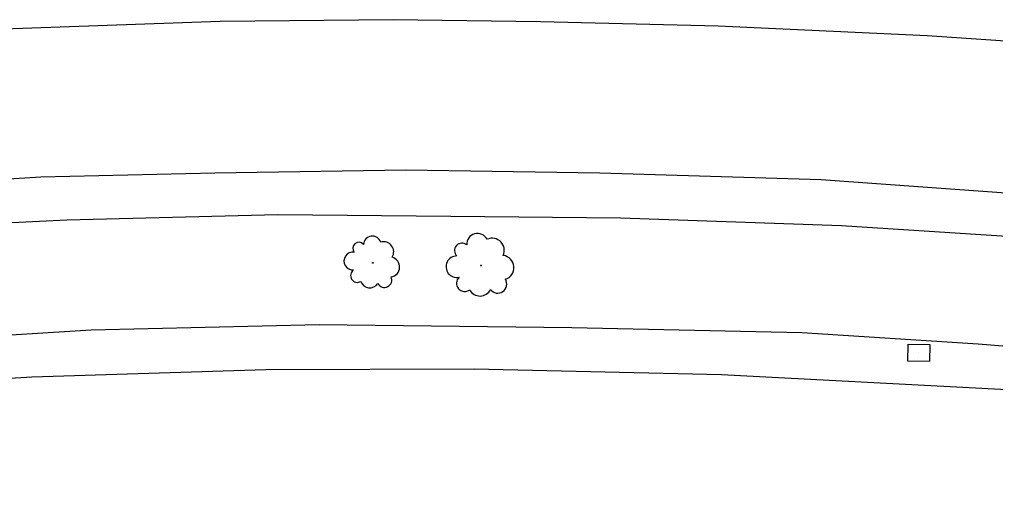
# Model space of a CAD drawing. Extents: x 1722896 to 1754269, y 648279 to 666297.
# Drawn here: x 1743734.5 to 1743962.7, y 651901.4 to 652015.5 of the extents above; entities that cross this region are included whole.
import ezdxf

# ---------------------------------------------------------------- set-up
doc = ezdxf.new("R2010")
doc.units = 0
for name, color, linetype in [('SURVEY - CENTERLINE - Preliminary Text', 7, 'Continuous'), ('SURVEY - DRAINAGE - Natural Features', 7, 'Continuous'), ('SURVEY - VEGETATION - Features with Text', 7, 'Continuous')]:
    doc.layers.add(name, color=color, linetype=linetype)

msp = doc.modelspace()

# ---------------------------------------------------------------- linework, layer by layer
at = {"layer": 'SURVEY - CENTERLINE - Preliminary Text'}
for points in [[(1743726.33, 652013.19), (1743781.43, 652015.13), (1743821.82, 652015.49), (1743856.32, 652015.04), (1743897.82, 652014.02), (1743946.7, 652011.76), (1743997.05, 652008.31), (1744037.37, 652004.97), (1744088.7, 651999.25), (1744138.64, 651992.76), (1744187.12, 651985.98), (1744236.06, 651979.49), (1744287.24, 651972.63), (1744325.07, 651967.3), (1744365.8, 651961.84), (1744417.57, 651954.56)], [(1744428.61, 651917.82), (1744377.66, 651924.88), (1744318.76, 651932.65), (1744259.64, 651940.77), (1744198.43, 651948.97), (1744139.47, 651956.99), (1744070.9, 651965.9), (1744019.13, 651971.06), (1743967.29, 651974.69), (1743921.94, 651978), (1743870.13, 651979.55), (1743824.85, 651980.25), (1743780.13, 651979.56), (1743739.5, 651978.58), (1743679.01, 651974.91)], [(1744430.57, 651906.99), (1744380.03, 651913.7), (1744326.8, 651921.02), (1744278.02, 651927.34), (1744235.36, 651933.12), (1744195.36, 651938.82), (1744145.55, 651945.53), (1744095.64, 651952.19), (1744052.41, 651957.68), (1744005.41, 651961.71), (1743964.06, 651964.79), (1743926.67, 651967.25), (1743874.99, 651969.03), (1743835.36, 651969.45), (1743794.89, 651969.79), (1743745.59, 651968.56), (1743702.2, 651966.48)], [(1743702.3, 651939.85), (1743751.26, 651942.93), (1743804.52, 651944.14), (1743863.6, 651943.44), (1743917.4, 651942.29), (1743958.63, 651939.64), (1744006.49, 651935.72), (1744052.37, 651932.07), (1744094.6, 651926.49), (1744143.32, 651919.92), (1744197.03, 651912.91), (1744246.61, 651906.54), (1744295.41, 651899.48), (1744345.25, 651892.36), (1744397.34, 651885.08), (1744437.42, 651879.02)], [(1743689.08, 651928.99), (1743737.38, 651931.93), (1743792.1, 651933.62), (1743840.79, 651933.82), (1743898.6, 651932.49), (1743966.84, 651928.92), (1744021.07, 651924), (1744079.78, 651917.68), (1744135.95, 651910.91), (1744182.27, 651904.83), (1744236.12, 651896.98), (1744284.13, 651890.54), (1744333.01, 651883.5), (1744368.11, 651878.72), (1744405.7, 651873.28), (1744441.02, 651868.02)]]:
    msp.add_lwpolyline(points, dxfattribs=at)
at = {"layer": 'SURVEY - DRAINAGE - Natural Features'}
msp.add_line((1743944.74, 651937.52), (1743944.74, 651937.52), dxfattribs=at)
msp.add_lwpolyline([(1743942.21, 651935.57), (1743942.28, 651939.57), (1743947.28, 651939.48), (1743947.21, 651935.48), (1743942.21, 651935.57)], dxfattribs=at)
at = {"layer": 'SURVEY - VEGETATION - Features with Text'}
for centre, radius in [((1743817.09, 651958.59), 0.0727), ((1743842.38, 651957.97), 0.088)]:
    msp.add_circle(centre, radius, dxfattribs=at)
for centre, radius, start, end in [((1743816.99, 651962.75), 2.08, 19.0944, 175.8833), ((1743841.57, 651962.94), 2.52, 27.0234, 183.8123), ((1743844.97, 651961.46), 2.87, 336.0762, 113.6004), ((1743813.84, 651961.96), 1.43, 41.2106, 219.9562), ((1743819.6, 651961.15), 2.37, 328.1472, 105.6714), ((1743837.93, 651961.47), 1.73, 49.1396, 227.8852), ((1743812.43, 651958.99), 2.08, 81.2313, 274.6509), ((1743821, 651957.62), 2.36, 279.043, 74.8815), ((1743836.73, 651957.67), 2.52, 89.1603, 282.58), ((1743847.24, 651957.46), 2.85, 286.972, 82.8105), ((1743813.48, 651955.6), 1.58, 123.8499, 301.1691), ((1743819.79, 651954.58), 1.74, 209.2959, 24.2962), ((1743838.55, 651953.78), 1.91, 131.7789, 309.0981), ((1743846.29, 651953.61), 2.11, 217.2249, 32.2252), ((1743816.41, 651954.98), 2.24, 199.137, 325.9826), ((1743842.18, 651953.53), 2.71, 207.066, 333.9117)]:
    msp.add_arc(centre, radius, start, end, dxfattribs=at)

doc.saveas('drawing.dxf')
